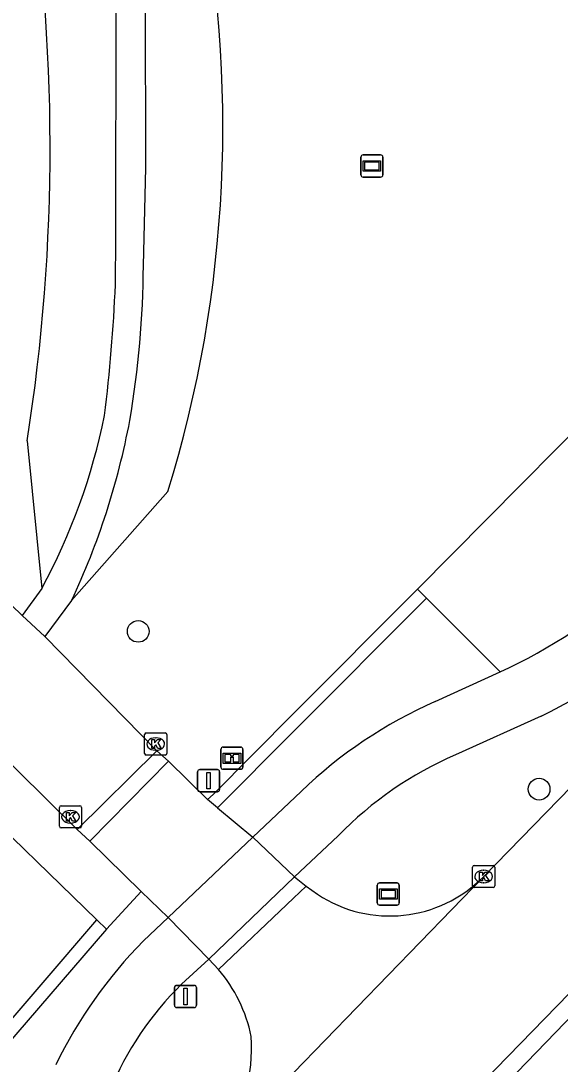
# Model space of a CAD drawing. Extents: x 162880 to 165536, y 384011 to 385179.
# Drawn here: x 164487.71 to 164512.02, y 384944.4 to 384991.45 of the extents above; entities that cross this region are included whole.
import ezdxf

# ---------------------------------------------------------------- set-up
doc = ezdxf.new("R2010")
doc.units = 0
for name, color, linetype in [('IMGEO_Boom', 7, 'Continuous'), ('IMGEO_Fietspad_gesloten', 7, 'Continuous'), ('IMGEO_Fietspad_open', 7, 'Continuous'), ('IMGEO_Groenvoorziening', 7, 'Continuous'), ('IMGEO_Informatiebord', 7, 'Continuous'), ('IMGEO_Kolk', 7, 'Continuous'), ('IMGEO_Rijbaan_lokaal_gesloten', 7, 'Continuous'), ('IMGEO_Rijbaan_lokaal_open', 7, 'Continuous'), ('IMGEO_Straatnaambord', 7, 'Continuous'), ('IMGEO_Verkeersbordpaal', 7, 'Continuous'), ('IMGEO_Verkeerseiland_open', 7, 'Continuous'), ('IMGEO_Verklikker', 7, 'Continuous'), ('IMGEO_Voetpad_gesloten', 7, 'Continuous'), ('IMGEO_Voetpad_open', 7, 'Continuous')]:
    doc.layers.add(name, color=color, linetype=linetype)

msp = doc.modelspace()

# ---------------------------------------------------------------- linework, layer by layer
at = {"layer": 'IMGEO_Boom'}
for centre in [(164492.997, 384963.917), (164511.07, 384956.8)]:
    msp.add_circle(centre, 0.489, dxfattribs=at)
at = {"layer": 'IMGEO_Fietspad_gesloten'}
for points in [[(164506.384, 384960.747), (164509.315, 384962.094)], [(164511.158, 384960.099), (164507.296, 384958.345)], [(164498.158, 384954.634), (164500.339, 384956.702)], [(164500.049, 384952.849), (164498.158, 384954.634)], [(164502.013, 384954.694), (164500.049, 384952.849)], [(164496.174, 384949.14), (164500.049, 384952.849)], [(164493.232, 384949.962), (164494.342, 384951.014)], [(164494.342, 384951.014), (164496.174, 384949.14)], [(164494.943, 384948.001), (164496.174, 384949.14)]]:
    msp.add_lwpolyline(points, dxfattribs=at)
for centre, radius, start, end in [((164499.132, 384984.311), 24.44, 294.6228, 312.1779), ((164498.859, 384985.411), 28.142, 295.9141, 311.3947), ((164514.788, 384941.648), 20.866, 113.7511, 133.8257), ((164513.788, 384943.304), 16.382, 113.3448, 135.9507), ((164508.647, 384934.87), 21.573, 135.6067, 153.8817), ((164505.146, 384937.668), 14.521, 134.6397, 157.6176)]:
    msp.add_arc(centre, radius, start, end, dxfattribs=at)
at = {"layer": 'IMGEO_Fietspad_open'}
msp.add_lwpolyline([(164507.494, 384941.357), (164514.39, 384948.504)], dxfattribs=at)
at = {"layer": 'IMGEO_Groenvoorziening'}
for points in [[(164505.582, 384965.814), (164516.533, 384976.879), (164527.873, 384988.337), (164518.226, 384996.111), (164511.953, 385000), (164505.862, 385003.777), (164500, 385007.411), (164483.741, 385017.491), (164482.934, 385019.168)], [(164487.991, 384972.51), (164488.65, 384965.855)], [(164494.339, 384970.22), (164489.992, 384965.301)]]:
    msp.add_lwpolyline(points, dxfattribs=at)
for centre, radius, start, end in [((164404.372, 384985.708), 84.654, 351.03071, 9.18381), ((164440.749, 384986.687), 56.063, 342.9187, 11.6048)]:
    msp.add_arc(centre, radius, start, end, dxfattribs=at)
at = {"layer": 'IMGEO_Informatiebord'}
for p, q in [((164496.729, 384957.795), (164496.729, 384958.595)), ((164496.729, 384958.595), (164496.729, 384957.795)), ((164496.829, 384958.695), (164497.619, 384958.695)), ((164497.619, 384958.695), (164496.829, 384958.695)), ((164497.719, 384958.595), (164497.719, 384957.795)), ((164497.719, 384957.795), (164497.719, 384958.595)), ((164497.619, 384957.695), (164496.829, 384957.695)), ((164496.829, 384957.695), (164497.619, 384957.695))]:
    msp.add_line(p, q, dxfattribs=at)
for points in [[(164496.83, 384958.427), (164497.618, 384958.427), (164497.618, 384957.963), (164496.83, 384957.963), (164496.83, 384958.427)], [(164496.895, 384958.362), (164496.895, 384958.028), (164497.17, 384958.028), (164497.171, 384958.241), (164497.275, 384958.242), (164497.276, 384958.028), (164497.553, 384958.028), (164497.553, 384958.362), (164497.277, 384958.362), (164497.277, 384958.282), (164497.171, 384958.282), (164497.171, 384958.362), (164496.895, 384958.362)]]:
    msp.add_lwpolyline(points, dxfattribs=at)
for centre, start, end in [((164496.829, 384958.595), 90, 180), ((164496.829, 384958.595), 90, 180), ((164497.619, 384958.595), 0, 90), ((164497.619, 384958.595), 360, 90), ((164496.829, 384957.795), 180, 270), ((164496.829, 384957.795), 180, 270), ((164497.619, 384957.795), 270, 0), ((164497.619, 384957.795), 270, 0)]:
    msp.add_arc(centre, 0.1, start, end, dxfattribs=at)
at = {"layer": 'IMGEO_Kolk'}
for p, q in [((164493.361, 384959.337), (164494.213, 384959.337)), ((164493.286, 384958.411), (164493.286, 384959.263)), ((164493.774, 384959.117), (164493.799, 384959.117)), ((164494.287, 384959.263), (164494.287, 384958.411)), ((164493.797, 384958.557), (164493.772, 384958.557)), ((164494.213, 384958.337), (164493.361, 384958.337)), ((164489.518, 384956.052), (164490.37, 384956.052)), ((164489.443, 384955.126), (164489.443, 384955.978)), ((164489.931, 384955.832), (164489.956, 384955.832)), ((164490.444, 384955.978), (164490.444, 384955.126)), ((164489.954, 384955.272), (164489.929, 384955.272)), ((164490.37, 384955.052), (164489.518, 384955.052)), ((164508.066, 384952.437), (164508.066, 384953.289)), ((164508.141, 384953.363), (164508.993, 384953.363)), ((164509.067, 384953.289), (164509.067, 384952.437)), ((164508.554, 384953.143), (164508.579, 384953.143)), ((164508.993, 384952.363), (164508.141, 384952.363)), ((164508.577, 384952.583), (164508.552, 384952.583))]:
    msp.add_line(p, q, dxfattribs=at)
for points in [[(164493.361, 384959.337), (164494.213, 384959.337)], [(164493.286, 384958.411), (164493.286, 384959.263)], [(164493.607, 384959.037), (164493.73, 384959.037), (164493.73, 384958.886), (164493.86, 384959.037), (164494.024, 384959.037), (164493.878, 384958.886), (164494.031, 384958.637), (164493.879, 384958.637), (164493.794, 384958.801), (164493.73, 384958.734), (164493.73, 384958.637), (164493.607, 384958.637), (164493.607, 384959.037)], [(164494.287, 384959.263), (164494.287, 384958.411)], [(164494.213, 384958.337), (164493.361, 384958.337)], [(164489.518, 384956.052), (164490.37, 384956.052)], [(164489.443, 384955.126), (164489.443, 384955.978)], [(164489.764, 384955.752), (164489.887, 384955.752), (164489.887, 384955.601), (164490.017, 384955.752), (164490.181, 384955.752), (164490.035, 384955.601), (164490.188, 384955.352), (164490.036, 384955.352), (164489.951, 384955.516), (164489.887, 384955.449), (164489.887, 384955.352), (164489.764, 384955.352), (164489.764, 384955.752)], [(164490.444, 384955.978), (164490.444, 384955.126)], [(164490.37, 384955.052), (164489.518, 384955.052)], [(164508.066, 384952.437), (164508.066, 384953.289)], [(164508.141, 384953.363), (164508.993, 384953.363)], [(164509.067, 384953.289), (164509.067, 384952.437)], [(164508.387, 384953.063), (164508.51, 384953.063), (164508.51, 384952.912), (164508.64, 384953.063), (164508.804, 384953.063), (164508.658, 384952.912), (164508.811, 384952.663), (164508.659, 384952.663), (164508.574, 384952.827), (164508.51, 384952.76), (164508.51, 384952.663), (164508.387, 384952.663), (164508.387, 384953.063)], [(164508.993, 384952.363), (164508.141, 384952.363)]]:
    msp.add_lwpolyline(points, dxfattribs=at)
for centre, start, end in [((164493.363, 384959.261), 91.552, 178.448), ((164493.363, 384959.261), 91.552, 178.448), ((164494.211, 384959.261), 1.552, 88.448), ((164494.211, 384959.261), 1.552, 88.448), ((164493.363, 384958.413), 181.552, 268.448), ((164493.363, 384958.413), 181.552, 268.448), ((164494.211, 384958.413), 271.552, 358.448), ((164494.211, 384958.413), 271.552, 358.448), ((164489.52, 384955.976), 91.552, 178.448), ((164489.52, 384955.976), 91.552, 178.448), ((164490.368, 384955.976), 1.552, 88.448), ((164490.368, 384955.976), 1.552, 88.448), ((164489.52, 384955.128), 181.552, 268.448), ((164489.52, 384955.128), 181.552, 268.448), ((164490.368, 384955.128), 271.552, 358.448), ((164490.368, 384955.128), 271.552, 358.448), ((164508.143, 384953.287), 91.552, 178.448), ((164508.143, 384953.287), 91.552, 178.448), ((164508.991, 384953.287), 1.552, 88.448), ((164508.991, 384953.287), 1.552, 88.448), ((164508.143, 384952.439), 181.552, 268.448), ((164508.143, 384952.439), 181.552, 268.448), ((164508.991, 384952.439), 271.552, 358.448), ((164508.991, 384952.439), 271.552, 358.448)]:
    msp.add_arc(centre, 0.0765, start, end, dxfattribs=at)
for centre, major_axis, ratio, start_param, end_param in [((164493.773, 384958.837), (-0.387, 0.002), 0.722429, 4.712389, 7.853982), ((164493.798, 384958.837), (-0.39, 0.002), 0.717154, 1.570796, 4.712389), ((164489.93, 384955.552), (-0.387, 0.002), 0.722429, 4.712389, 7.853982), ((164489.955, 384955.552), (-0.39, 0.002), 0.717154, 1.570796, 4.712389), ((164508.553, 384952.863), (-0.387, 0.002), 0.722429, 4.712389, 7.853982), ((164508.578, 384952.863), (-0.39, 0.002), 0.717154, 1.570796, 4.712389)]:
    msp.add_ellipse(centre, major_axis=major_axis, ratio=ratio, start_param=start_param, end_param=end_param, dxfattribs=at)
at = {"layer": 'IMGEO_Rijbaan_lokaal_gesloten'}
for points in [[(164530.427, 384975.312), (164528.445, 384973.232), (164523.387, 384968.086), (164520.996, 384965.63), (164508.558, 384952.853)], [(164508.558, 384952.853), (164500, 384944.014), (164496.865, 384940.776)], [(164506.907, 384941.914), (164512.973, 384948.151), (164513.847, 384949.055)]]:
    msp.add_lwpolyline(points, dxfattribs=at)
at = {"layer": 'IMGEO_Rijbaan_lokaal_open'}
for points in [[(164487.769, 384964.638), (164479.17, 384972.95)], [(164490.247, 384954.981), (164475.357, 384969.696)], [(164488.784, 384963.681), (164487.769, 384964.638)], [(164488.784, 384963.681), (164493.835, 384958.524)], [(164493.835, 384958.524), (164490.247, 384954.981)], [(164494.36, 384958.057), (164490.814, 384954.448)], [(164496.126, 384956.335), (164494.36, 384958.057)], [(164496.574, 384955.96), (164496.126, 384956.335)], [(164496.574, 384955.96), (164498.158, 384954.634)], [(164494.342, 384951.014), (164498.158, 384954.634)], [(164490.814, 384954.448), (164493.131, 384952.193)], [(164496.613, 384948.674), (164500, 384951.889), (164500.564, 384952.424)], [(164500.564, 384952.424), (164501.076, 384952.062)], [(164494.342, 384951.014), (164493.131, 384952.193)]]:
    msp.add_lwpolyline(points, dxfattribs=at)
for centre, radius, start, end in [((164504.338, 384956.986), 5.906, 236.472, 315.5978), ((164491.494, 384944.295), 6.736, 11.5956, 40.5454), ((164489.729, 384945.165), 8.378, 328.403, 3.3089)]:
    msp.add_arc(centre, radius, start, end, dxfattribs=at)
at = {"layer": 'IMGEO_Straatnaambord'}
for p, q in [((164503.776, 384951.669), (164503.776, 384952.469)), ((164503.776, 384952.469), (164503.776, 384951.669)), ((164503.876, 384952.569), (164504.666, 384952.569)), ((164504.666, 384952.569), (164503.876, 384952.569)), ((164504.766, 384952.469), (164504.766, 384951.669)), ((164504.766, 384951.669), (164504.766, 384952.469)), ((164504.666, 384951.569), (164503.876, 384951.569)), ((164503.876, 384951.569), (164504.666, 384951.569))]:
    msp.add_line(p, q, dxfattribs=at)
for points in [[(164503.877, 384952.301), (164504.665, 384952.301), (164504.665, 384951.837), (164503.877, 384951.837), (164503.877, 384952.301)], [(164503.942, 384952.236), (164503.942, 384951.902), (164504.6, 384951.902), (164504.6, 384952.236), (164503.942, 384952.236)]]:
    msp.add_lwpolyline(points, dxfattribs=at)
for centre, start, end in [((164503.876, 384952.469), 90, 180), ((164503.876, 384952.469), 90, 180), ((164504.666, 384952.469), 0, 90), ((164504.666, 384952.469), 360, 90), ((164503.876, 384951.669), 180, 270), ((164503.876, 384951.669), 180, 270), ((164504.666, 384951.669), 270, 0), ((164504.666, 384951.669), 270, 0)]:
    msp.add_arc(centre, 0.1, start, end, dxfattribs=at)
at = {"layer": 'IMGEO_Verkeersbordpaal'}
for p, q in [((164495.677, 384956.784), (164495.677, 384957.584)), ((164495.677, 384957.584), (164495.677, 384956.784)), ((164495.777, 384957.684), (164496.567, 384957.684)), ((164496.567, 384957.684), (164495.777, 384957.684)), ((164496.667, 384957.584), (164496.667, 384956.784)), ((164496.667, 384956.784), (164496.667, 384957.584)), ((164496.567, 384956.684), (164495.777, 384956.684)), ((164495.777, 384956.684), (164496.567, 384956.684)), ((164494.629, 384947.054), (164494.629, 384947.854)), ((164494.629, 384947.854), (164494.629, 384947.054)), ((164494.729, 384947.954), (164495.519, 384947.954)), ((164495.519, 384947.954), (164494.729, 384947.954)), ((164495.619, 384947.854), (164495.619, 384947.054)), ((164495.619, 384947.054), (164495.619, 384947.854)), ((164495.519, 384946.954), (164494.729, 384946.954)), ((164494.729, 384946.954), (164495.519, 384946.954))]:
    msp.add_line(p, q, dxfattribs=at)
for points in [[(164496.097, 384957.559), (164496.247, 384957.559), (164496.247, 384956.809), (164496.097, 384956.809), (164496.097, 384957.559)], [(164495.049, 384947.829), (164495.199, 384947.829), (164495.199, 384947.079), (164495.049, 384947.079), (164495.049, 384947.829)]]:
    msp.add_lwpolyline(points, dxfattribs=at)
for centre, start, end in [((164495.777, 384957.584), 90, 180), ((164495.777, 384957.584), 90, 180), ((164496.567, 384957.584), 0, 90), ((164496.567, 384957.584), 360, 90), ((164495.777, 384956.784), 180, 270), ((164495.777, 384956.784), 180, 270), ((164496.567, 384956.784), 270, 0), ((164496.567, 384956.784), 270, 0), ((164494.729, 384947.854), 90, 180), ((164494.729, 384947.854), 90, 180), ((164495.519, 384947.854), 0, 90), ((164495.519, 384947.854), 360, 90), ((164494.729, 384947.054), 180, 270), ((164494.729, 384947.054), 180, 270), ((164495.519, 384947.054), 270, 0), ((164495.519, 384947.054), 270, 0)]:
    msp.add_arc(centre, 0.1, start, end, dxfattribs=at)
at = {"layer": 'IMGEO_Verkeerseiland_open'}
msp.add_lwpolyline([(164484.697, 384943.341), (164486.008, 384944.936), (164491.127, 384950.905)], dxfattribs=at)
at = {"layer": 'IMGEO_Verklikker'}
for p, q in [((164503.036, 384984.501), (164503.036, 384985.301)), ((164503.036, 384985.301), (164503.036, 384984.501)), ((164503.136, 384985.401), (164503.926, 384985.401)), ((164503.926, 384985.401), (164503.136, 384985.401)), ((164504.026, 384985.301), (164504.026, 384984.501)), ((164504.026, 384984.501), (164504.026, 384985.301)), ((164503.926, 384984.401), (164503.136, 384984.401)), ((164503.136, 384984.401), (164503.926, 384984.401))]:
    msp.add_line(p, q, dxfattribs=at)
for points in [[(164503.137, 384985.133), (164503.925, 384985.133), (164503.925, 384984.669), (164503.137, 384984.669), (164503.137, 384985.133)], [(164503.202, 384985.068), (164503.202, 384984.734), (164503.86, 384984.734), (164503.86, 384985.068), (164503.202, 384985.068)]]:
    msp.add_lwpolyline(points, dxfattribs=at)
for centre, start, end in [((164503.136, 384985.301), 90, 180), ((164503.136, 384985.301), 90, 180), ((164503.926, 384985.301), 0, 90), ((164503.926, 384985.301), 360, 90), ((164503.136, 384984.501), 180, 270), ((164503.136, 384984.501), 180, 270), ((164503.926, 384984.501), 270, 0), ((164503.926, 384984.501), 270, 0)]:
    msp.add_arc(centre, 0.1, start, end, dxfattribs=at)
at = {"layer": 'IMGEO_Voetpad_gesloten'}
for points in [[(164491.968, 384979.559), (164491.991, 384981.664), (164492.002, 384992.275)], [(164493.312, 384992.27), (164493.323, 384984.817), (164493.228, 384980.417)], [(164488.65, 384965.855), (164487.769, 384964.638)], [(164489.992, 384965.301), (164488.784, 384963.681)]]:
    msp.add_lwpolyline(points, dxfattribs=at)
for centre, radius, start, end in [((164451.003, 384980.578), 42.226, 350.2468, 359.7812), ((164422.569, 384982.381), 69.457, 352.77584, 357.67122), ((164464.222, 384979.116), 27.796, 331.5042, 348.6524), ((164459.216, 384979.735), 33.993, 334.8727, 349.3015)]:
    msp.add_arc(centre, radius, start, end, dxfattribs=at)
at = {"layer": 'IMGEO_Voetpad_open'}
for points in [[(164505.582, 384965.814), (164500, 384960.208), (164496.375, 384956.567), (164496.126, 384956.335)], [(164505.988, 384965.412), (164505.582, 384965.814)], [(164505.988, 384965.412), (164500, 384959.397), (164496.574, 384955.96)], [(164509.315, 384962.094), (164505.988, 384965.412)], [(164493.835, 384958.524), (164494.36, 384958.057)], [(164485.155, 384956.704), (164491.127, 384950.905)], [(164490.247, 384954.981), (164490.814, 384954.448)], [(164500.049, 384952.849), (164500.564, 384952.424)], [(164493.131, 384952.193), (164491.564, 384950.48)], [(164491.127, 384950.905), (164491.564, 384950.48)], [(164491.564, 384950.48), (164486.438, 384944.55), (164485.178, 384942.999), (164467.426, 384921.156)], [(164496.174, 384949.14), (164496.613, 384948.674)]]:
    msp.add_lwpolyline(points, dxfattribs=at)

doc.saveas('drawing.dxf')
